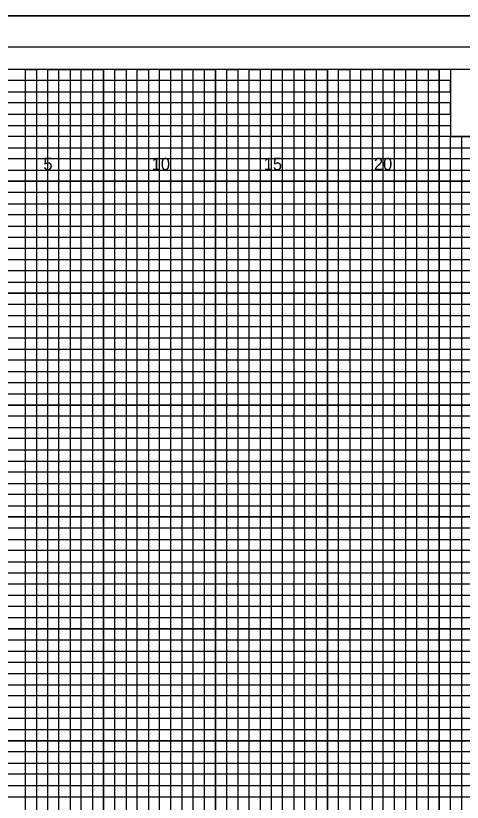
# Model space of a CAD drawing. Extents: x -4 to 103, y -2 to 6583.
# Drawn here: x 54.82 to 74.78, y 1448.75 to 1483.9 of the extents above; entities that cross this region are included whole.
import ezdxf

# ---------------------------------------------------------------- set-up
doc = ezdxf.new("R2010")
doc.units = 0
for name, color, linetype in [('Prop XS Offset Labels', 7, 'Continuous'), ('Sheet Cross Section CELL', 7, 'Continuous'), ('Sheet Cross Section Grid Major CELL', 7, 'Continuous'), ('Sheet Cross Section Grid Middle CELL', 7, 'Continuous'), ('Sheet Cutting Line CELL', 7, 'Continuous'), ('Sheet DOT Grid CELL', 7, 'Continuous'), ('Sheet Plot Border Inside CELL', 7, 'Continuous'), ('Sheet Plot Border Outside CELL', 7, 'Continuous')]:
    doc.layers.add(name, color=color, linetype=linetype)

msp = doc.modelspace()

# ---------------------------------------------------------------- linework, layer by layer
at = {"layer": 'Sheet Cross Section CELL'}
for points in [[(102.5, 1481.5), (0, 1481.5), (0, 1416.5), (102.5, 1416.5)], [(83.75, 1481.5), (74.25, 1481.5), (74.25, 1478.5), (83.75, 1478.5)]]:
    msp.add_lwpolyline(points, close=True, dxfattribs=at)
at = {"layer": 'Sheet Cross Section Grid Major CELL'}
for points in [[(56.25, 1416.5), (56.25, 1481.5), (58.75, 1481.5), (58.75, 1416.5)], [(61.25, 1416.5), (61.25, 1481.5), (63.75, 1481.5), (63.75, 1416.5)], [(66.25, 1416.5), (66.25, 1481.5), (68.75, 1481.5), (68.75, 1416.5)], [(71.25, 1416.5), (71.25, 1481.5), (73.75, 1481.5), (73.75, 1416.5)], [(0, 1479), (74.25, 1479)], [(0, 1474), (102.5, 1474), (102.5, 1476.5), (0, 1476.5)], [(0, 1469), (102.5, 1469), (102.5, 1471.5), (0, 1471.5)], [(0, 1464), (102.5, 1464), (102.5, 1466.5), (0, 1466.5)], [(0, 1459), (102.5, 1459), (102.5, 1461.5), (0, 1461.5)], [(0, 1454), (102.5, 1454), (102.5, 1456.5), (0, 1456.5)], [(0, 1449), (102.5, 1449), (102.5, 1451.5), (0, 1451.5)]]:
    msp.add_lwpolyline(points, dxfattribs=at)
at = {"layer": 'Sheet Cross Section Grid Middle CELL'}
for points in [[(55.25, 1416.5), (55.25, 1481.5), (55.75, 1481.5), (55.75, 1416.5)], [(56.75, 1416.5), (56.75, 1481.5), (57.25, 1481.5), (57.25, 1416.5)], [(57.75, 1416.5), (57.75, 1481.5), (58.25, 1481.5), (58.25, 1416.5)], [(59.25, 1416.5), (59.25, 1481.5), (59.75, 1481.5), (59.75, 1416.5)], [(60.25, 1416.5), (60.25, 1481.5), (60.75, 1481.5), (60.75, 1416.5)], [(61.75, 1416.5), (61.75, 1481.5), (62.25, 1481.5), (62.25, 1416.5)], [(62.75, 1416.5), (62.75, 1481.5), (63.25, 1481.5), (63.25, 1416.5)], [(64.25, 1416.5), (64.25, 1481.5), (64.75, 1481.5), (64.75, 1416.5)], [(65.25, 1416.5), (65.25, 1481.5), (65.75, 1481.5), (65.75, 1416.5)], [(66.75, 1416.5), (66.75, 1481.5), (67.25, 1481.5), (67.25, 1416.5)], [(67.75, 1416.5), (67.75, 1481.5), (68.25, 1481.5), (68.25, 1416.5)], [(69.25, 1416.5), (69.25, 1481.5)], [(69.25, 1481.5), (69.75, 1481.5), (69.75, 1416.5)], [(70.25, 1416.5), (70.25, 1481.5), (70.75, 1481.5), (70.75, 1416.5)], [(71.75, 1416.5), (71.75, 1481.5), (72.25, 1481.5), (72.25, 1416.5)], [(72.75, 1416.5), (72.75, 1481.5), (73.25, 1481.5), (73.25, 1416.5)], [(0, 1478.5), (0, 1479.5), (74.25, 1479.5), (74.25, 1480), (0, 1480), (0, 1480.5), (74.25, 1480.5), (74.25, 1481), (0, 1481)], [(0, 1478), (102.5, 1478), (102.5, 1478.5), (0, 1478.5)], [(74.25, 1416.5), (74.25, 1478.5), (74.75, 1478.5), (74.75, 1416.5)], [(0, 1477), (102.5, 1477), (102.5, 1477.5), (0, 1477.5)], [(0, 1475.5), (102.5, 1475.5), (102.5, 1476), (0, 1476)], [(0, 1474.5), (102.5, 1474.5), (102.5, 1475), (0, 1475)], [(0, 1473), (102.5, 1473), (102.5, 1473.5), (0, 1473.5)], [(0, 1472), (102.5, 1472), (102.5, 1472.5), (0, 1472.5)], [(0, 1470.5), (102.5, 1470.5), (102.5, 1471), (0, 1471)], [(0, 1469.5), (102.5, 1469.5), (102.5, 1470), (0, 1470)], [(0, 1468), (102.5, 1468), (102.5, 1468.5), (0, 1468.5)], [(0, 1467), (102.5, 1467), (102.5, 1467.5), (0, 1467.5)], [(0, 1465.5), (102.5, 1465.5), (102.5, 1466), (0, 1466)], [(0, 1464.5), (102.5, 1464.5), (102.5, 1465), (0, 1465)], [(0, 1463), (102.5, 1463), (102.5, 1463.5), (0, 1463.5)], [(0, 1462), (102.5, 1462), (102.5, 1462.5), (0, 1462.5)], [(0, 1460.5), (102.5, 1460.5), (102.5, 1461), (0, 1461)], [(0, 1459.5), (102.5, 1459.5), (102.5, 1460), (0, 1460)], [(0, 1458), (102.5, 1458), (102.5, 1458.5), (0, 1458.5)], [(0, 1457), (102.5, 1457), (102.5, 1457.5), (0, 1457.5)], [(0, 1455.5), (102.5, 1455.5), (102.5, 1456), (0, 1456)], [(0, 1454.5), (102.5, 1454.5), (102.5, 1455), (0, 1455)], [(0, 1453), (102.5, 1453), (102.5, 1453.5), (0, 1453.5)], [(0, 1452), (102.5, 1452), (102.5, 1452.5), (0, 1452.5)], [(0, 1450.5), (102.5, 1450.5), (102.5, 1451), (0, 1451)], [(0, 1449.5), (102.5, 1449.5), (102.5, 1450), (0, 1450)]]:
    msp.add_lwpolyline(points, dxfattribs=at)
at = {"layer": 'Sheet Cutting Line CELL'}
msp.add_line((-3.5, 1483.9), (103.4, 1483.9), dxfattribs=at)
at = {"layer": 'Sheet DOT Grid CELL'}
for p, q in [((56.25, 1416.5), (56.25, 1481.5)), ((58.75, 1416.5), (58.75, 1481.5)), ((61.25, 1416.5), (61.25, 1481.5)), ((63.75, 1416.5), (63.75, 1481.5)), ((66.25, 1416.5), (66.25, 1481.5)), ((68.75, 1416.5), (68.75, 1481.5)), ((71.25, 1416.5), (71.25, 1481.5)), ((73.75, 1416.5), (73.75, 1481.5)), ((0, 1479), (74.25, 1479)), ((0, 1476.5), (102.5, 1476.5)), ((0, 1474), (102.5, 1474)), ((0, 1471.5), (102.5, 1471.5)), ((0, 1469), (102.5, 1469)), ((0, 1466.5), (102.5, 1466.5)), ((0, 1464), (102.5, 1464)), ((0, 1461.5), (102.5, 1461.5)), ((0, 1459), (102.5, 1459)), ((0, 1456.5), (102.5, 1456.5)), ((0, 1454), (102.5, 1454)), ((0, 1451.5), (102.5, 1451.5)), ((0, 1449), (102.5, 1449))]:
    msp.add_line(p, q, dxfattribs=at)
at = {"layer": 'Sheet Plot Border Inside CELL'}
msp.add_lwpolyline([(103, 1482.5), (-2.8, 1482.5), (-2.8, 1415.5), (103, 1415.5)], close=True, dxfattribs=at)
at = {"layer": 'Sheet Plot Border Outside CELL'}
msp.add_lwpolyline([(103.4, 1483.9), (-3.5, 1483.9), (-3.5, 1414.075), (103.4, 1414.075)], close=True, dxfattribs=at)

# ---------------------------------------------------------------- texts
at = {"layer": 'Prop XS Offset Labels'}
for s, p in [('5', (56.057, 1477)), ('10', (60.897, 1477)), ('15', (65.906, 1477)), ('20', (70.831, 1477))]:
    msp.add_text(s, height=0.55, dxfattribs=at).set_placement(p)

doc.saveas('drawing.dxf')
